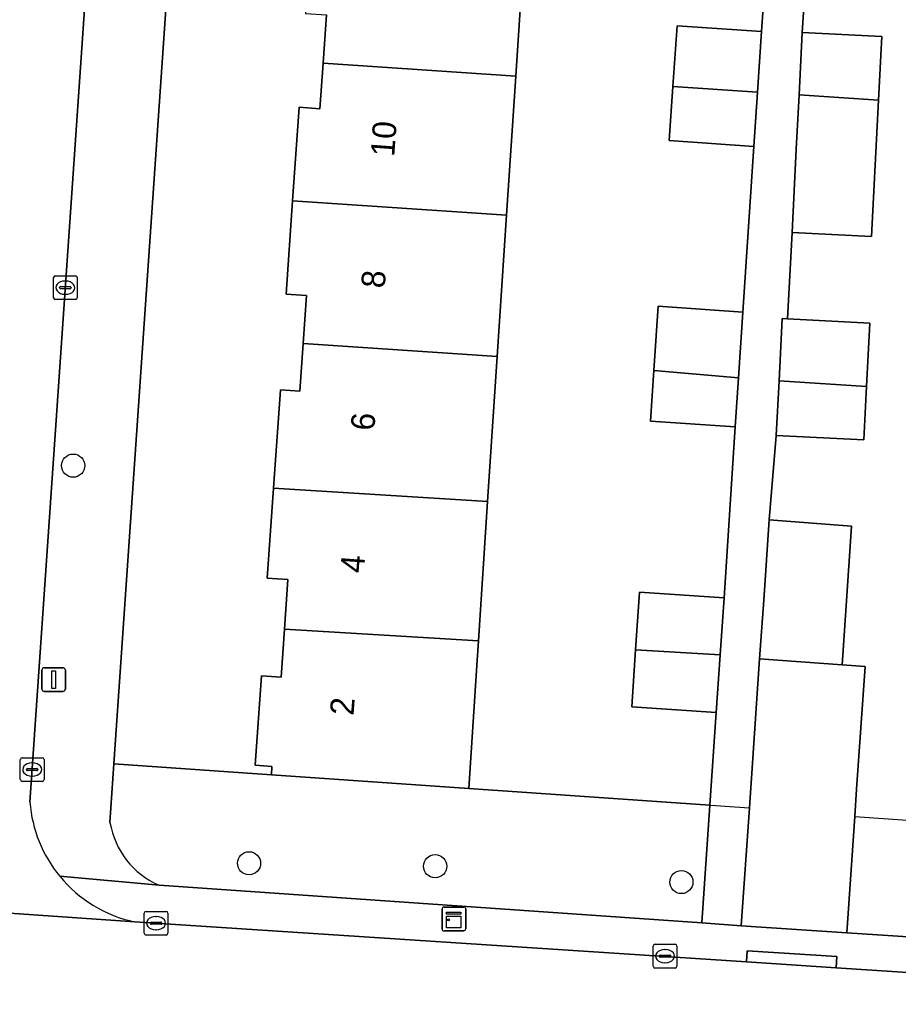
# Model space of a CAD drawing. Extents: x 161848 to 162726, y 385382 to 386521.
# Drawn here: x 162160.71 to 162197.82, y 385458.04 to 385499.36 of the extents above; entities that cross this region are included whole.
import ezdxf

# ---------------------------------------------------------------- set-up
doc = ezdxf.new("R2010")
doc.units = 0
for name, color, linetype in [('IMGEO_Boom', 7, 'Continuous'), ('IMGEO_Erf', 7, 'Continuous'), ('IMGEO_Groenvoorziening', 7, 'Continuous'), ('IMGEO_Hek', 7, 'Continuous'), ('IMGEO_Kast', 7, 'Continuous'), ('IMGEO_Kolk', 7, 'Continuous'), ('IMGEO_Lichtmast', 7, 'Continuous'), ('IMGEO_Pand', 7, 'Continuous'), ('IMGEO_Pand_nummerreeks', 7, 'Continuous'), ('IMGEO_Rijbaan_lokaal_open', 7, 'Continuous'), ('IMGEO_Voetpad_open', 7, 'Continuous')]:
    doc.layers.add(name, color=color, linetype=linetype)

msp = doc.modelspace()

# ---------------------------------------------------------------- linework, layer by layer
at = {"layer": 'IMGEO_Boom'}
for centre in [(162162.977, 385480.532), (162170.404, 385463.747), (162178.262, 385463.624), (162188.659, 385462.956)]:
    msp.add_circle(centre, 0.489, dxfattribs=at)
at = {"layer": 'IMGEO_Erf'}
for points in [[(162181.865, 385500), (162181.665, 385496.979), (162181.278, 385491.109), (162180.883, 385485.141), (162180.479, 385479.014), (162180.091, 385473.144), (162180.008, 385471.89), (162179.678, 385466.9), (162189.867, 385466.204), (162190.134, 385470.114), (162186.563, 385470.356), (162186.725, 385472.751), (162186.89, 385475.198), (162190.461, 385474.956), (162190.928, 385482.175), (162187.357, 385482.417), (162187.501, 385484.552), (162187.684, 385487.259), (162191.255, 385487.017), (162191.72, 385494.01), (162188.149, 385494.252), (162188.303, 385496.533), (162188.476, 385499.094), (162192.047, 385498.852), (162192.549, 385506.01)], [(162194.22, 385505.796), (162193.762, 385498.821), (162197.121, 385498.649), (162196.983, 385495.956), (162196.689, 385490.205), (162193.33, 385490.377), (162193.143, 385486.726), (162196.611, 385486.549), (162196.474, 385483.868), (162196.359, 385481.621), (162192.665, 385481.809), (162192.371, 385478.249), (162195.848, 385477.98), (162195.621, 385474.609), (162195.453, 385472.118), (162196.415, 385472.052), (162196.058, 385466.883), (162195.98, 385465.728), (162195.64, 385460.806), (162212.883, 385459.685)], [(162166.909, 385500), (162164.7, 385467.939), (162171.345, 385467.478), (162171.37, 385467.834), (162170.662, 385467.883), (162170.924, 385471.655), (162171.759, 385471.597), (162171.9, 385473.629), (162172.045, 385475.725), (162171.174, 385475.786), (162171.437, 385479.577), (162171.725, 385483.727), (162172.554, 385483.67), (162172.694, 385485.69), (162172.834, 385487.708), (162171.968, 385487.768), (162172.241, 385491.715), (162172.514, 385495.659), (162173.399, 385495.597), (162173.532, 385497.525), (162173.673, 385499.559)]]:
    msp.add_lwpolyline(points, dxfattribs=at)
at = {"layer": 'IMGEO_Groenvoorziening'}
for points in [[(162189.867, 385466.204), (162179.678, 385466.9), (162171.345, 385467.478), (162164.7, 385467.939), (162164.532, 385465.473)], [(162166.613, 385462.818), (162189.522, 385461.227), (162189.867, 385466.204)]]:
    msp.add_lwpolyline(points, dxfattribs=at)
msp.add_arc((162168.016, 385466.061), 3.534, 189.5777, 246.6013, dxfattribs=at)
at = {"layer": 'IMGEO_Hek'}
for points in [[(162179.678, 385466.9), (162191.529, 385466.091)], [(162195.98, 385465.728), (162201.606, 385465.324)]]:
    msp.add_lwpolyline(points, dxfattribs=at)
at = {"layer": 'IMGEO_Kast'}
for p, q in [((162178.552, 385460.972), (162178.552, 385461.813)), ((162178.552, 385461.813), (162178.552, 385460.972)), ((162178.627, 385461.897), (162179.468, 385461.897)), ((162179.468, 385461.897), (162178.627, 385461.897)), ((162179.552, 385461.822), (162179.552, 385460.981)), ((162179.552, 385460.981), (162179.552, 385461.822)), ((162179.477, 385460.897), (162178.636, 385460.897)), ((162178.636, 385460.897), (162179.477, 385460.897))]:
    msp.add_line(p, q, dxfattribs=at)
for points in [[(162178.747, 385461.687), (162179.347, 385461.687), (162179.347, 385461.602), (162178.747, 385461.602), (162178.747, 385461.687)], [(162178.747, 385461.512), (162179.347, 385461.512), (162179.347, 385461.023), (162178.747, 385461.023), (162178.747, 385461.512)]]:
    msp.add_lwpolyline(points, dxfattribs=at)
msp.add_circle((162178.831, 385461.361), 0.0377, dxfattribs=at)
for centre, start, end in [((162178.63, 385461.819), 92.4484, 184.2845), ((162178.63, 385461.819), 92.4484, 184.2845), ((162179.474, 385461.819), 2.4484, 94.2845), ((162179.474, 385461.819), 2.4484, 94.2845), ((162178.63, 385460.975), 182.4484, 274.2845), ((162178.63, 385460.975), 182.4484, 274.2845), ((162179.474, 385460.975), 272.4484, 4.2845), ((162179.474, 385460.975), 272.4484, 4.2845)]:
    msp.add_arc(centre, 0.0779, start, end, dxfattribs=at)
at = {"layer": 'IMGEO_Kolk'}
for p, q in [((162162.146, 385487.619), (162162.146, 385488.471)), ((162162.221, 385488.545), (162163.073, 385488.545)), ((162163.147, 385488.471), (162163.147, 385487.619)), ((162162.405, 385488.039), (162162.405, 385488.051)), ((162162.448, 385488.088), (162162.846, 385488.088)), ((162162.634, 385488.325), (162162.659, 385488.325)), ((162162.889, 385488.051), (162162.889, 385488.039)), ((162162.843, 385488.002), (162162.445, 385488.002)), ((162162.657, 385487.765), (162162.632, 385487.765)), ((162163.073, 385487.545), (162162.221, 385487.545)), ((162160.746, 385467.278), (162160.746, 385468.13)), ((162160.821, 385468.204), (162161.673, 385468.204)), ((162161.234, 385467.984), (162161.259, 385467.984)), ((162161.747, 385468.13), (162161.747, 385467.278)), ((162161.005, 385467.698), (162161.005, 385467.71)), ((162161.443, 385467.661), (162161.045, 385467.661)), ((162161.048, 385467.747), (162161.446, 385467.747)), ((162161.257, 385467.424), (162161.232, 385467.424)), ((162161.489, 385467.71), (162161.489, 385467.698)), ((162161.673, 385467.204), (162160.821, 385467.204)), ((162165.978, 385460.792), (162165.978, 385461.644)), ((162166.053, 385461.718), (162166.905, 385461.718)), ((162166.979, 385461.644), (162166.979, 385460.792)), ((162166.237, 385461.212), (162166.237, 385461.224)), ((162166.28, 385461.261), (162166.678, 385461.261)), ((162166.466, 385461.498), (162166.491, 385461.498)), ((162166.721, 385461.224), (162166.721, 385461.212)), ((162166.675, 385461.175), (162166.277, 385461.175)), ((162166.489, 385460.938), (162166.464, 385460.938)), ((162166.905, 385460.718), (162166.053, 385460.718)), ((162187.469, 385459.401), (162187.469, 385460.253)), ((162187.544, 385460.327), (162188.396, 385460.327)), ((162187.957, 385460.107), (162187.982, 385460.107)), ((162188.47, 385460.253), (162188.47, 385459.401)), ((162187.728, 385459.821), (162187.728, 385459.833)), ((162188.166, 385459.784), (162187.768, 385459.784)), ((162187.771, 385459.87), (162188.169, 385459.87)), ((162187.98, 385459.547), (162187.955, 385459.547)), ((162188.212, 385459.833), (162188.212, 385459.821)), ((162188.396, 385459.327), (162187.544, 385459.327))]:
    msp.add_line(p, q, dxfattribs=at)
for points in [[(162162.146, 385487.619), (162162.146, 385488.471)], [(162162.221, 385488.545), (162163.073, 385488.545)], [(162163.147, 385488.471), (162163.147, 385487.619)], [(162163.073, 385487.545), (162162.221, 385487.545)], [(162160.746, 385467.278), (162160.746, 385468.13)], [(162160.821, 385468.204), (162161.673, 385468.204)], [(162161.747, 385468.13), (162161.747, 385467.278)], [(162161.673, 385467.204), (162160.821, 385467.204)], [(162165.978, 385460.792), (162165.978, 385461.644)], [(162166.053, 385461.718), (162166.905, 385461.718)], [(162166.979, 385461.644), (162166.979, 385460.792)], [(162166.905, 385460.718), (162166.053, 385460.718)], [(162187.469, 385459.401), (162187.469, 385460.253)], [(162187.544, 385460.327), (162188.396, 385460.327)], [(162188.47, 385460.253), (162188.47, 385459.401)], [(162188.396, 385459.327), (162187.544, 385459.327)]]:
    msp.add_lwpolyline(points, dxfattribs=at)
for centre, radius, start, end in [((162162.223, 385488.469), 0.0765, 91.552, 178.448), ((162162.223, 385488.469), 0.0765, 91.552, 178.448), ((162163.071, 385488.469), 0.0765, 1.552, 88.448), ((162163.071, 385488.469), 0.0765, 1.552, 88.448), ((162162.445, 385488.048), 0.0403, 85.8775, 175.7526), ((162162.85, 385488.05), 0.0386, 1.7309, 96.639), ((162162.442, 385488.038), 0.0366, 178.938, 274.7102), ((162162.846, 385488.045), 0.043, 264.8664, 352.4533), ((162162.223, 385487.621), 0.0765, 181.552, 268.448), ((162162.223, 385487.621), 0.0765, 181.552, 268.448), ((162163.071, 385487.621), 0.0765, 271.552, 358.448), ((162163.071, 385487.621), 0.0765, 271.552, 358.448), ((162160.823, 385468.128), 0.0765, 91.552, 178.448), ((162160.823, 385468.128), 0.0765, 91.552, 178.448), ((162161.671, 385468.128), 0.0765, 1.552, 88.448), ((162161.671, 385468.128), 0.0765, 1.552, 88.448), ((162161.045, 385467.707), 0.0403, 85.8775, 175.7526), ((162161.042, 385467.697), 0.0366, 178.938, 274.7102), ((162161.446, 385467.704), 0.043, 264.8664, 352.4533), ((162161.45, 385467.709), 0.0386, 1.7309, 96.639), ((162160.823, 385467.28), 0.0765, 181.552, 268.448), ((162160.823, 385467.28), 0.0765, 181.552, 268.448), ((162161.671, 385467.28), 0.0765, 271.552, 358.448), ((162161.671, 385467.28), 0.0765, 271.552, 358.448), ((162166.055, 385461.642), 0.0765, 91.552, 178.448), ((162166.055, 385461.642), 0.0765, 91.552, 178.448), ((162166.903, 385461.642), 0.0765, 1.552, 88.448), ((162166.903, 385461.642), 0.0765, 1.552, 88.448), ((162166.277, 385461.221), 0.0403, 85.8775, 175.7526), ((162166.274, 385461.211), 0.0366, 178.938, 274.7102), ((162166.678, 385461.218), 0.043, 264.8664, 352.4533), ((162166.682, 385461.223), 0.0386, 1.7309, 96.639), ((162166.055, 385460.794), 0.0765, 181.552, 268.448), ((162166.055, 385460.794), 0.0765, 181.552, 268.448), ((162166.903, 385460.794), 0.0765, 271.552, 358.448), ((162166.903, 385460.794), 0.0765, 271.552, 358.448), ((162187.546, 385460.251), 0.0765, 91.552, 178.448), ((162187.546, 385460.251), 0.0765, 91.552, 178.448), ((162188.394, 385460.251), 0.0765, 1.552, 88.448), ((162188.394, 385460.251), 0.0765, 1.552, 88.448), ((162187.768, 385459.83), 0.0403, 85.8775, 175.7526), ((162187.765, 385459.82), 0.0366, 178.938, 274.7102), ((162188.169, 385459.827), 0.043, 264.8664, 352.4533), ((162188.173, 385459.832), 0.0386, 1.7309, 96.639), ((162187.546, 385459.403), 0.0765, 181.552, 268.448), ((162187.546, 385459.403), 0.0765, 181.552, 268.448), ((162188.394, 385459.403), 0.0765, 271.552, 358.448), ((162188.394, 385459.403), 0.0765, 271.552, 358.448)]:
    msp.add_arc(centre, radius, start, end, dxfattribs=at)
for centre, major_axis, ratio, start_param, end_param in [((162162.633, 385488.045), (-0.387, 0.002), 0.722429, 4.712389, 7.853982), ((162162.658, 385488.045), (-0.39, 0.002), 0.717154, 1.570796, 4.712389), ((162161.233, 385467.704), (-0.387, 0.002), 0.722429, 4.712389, 7.853982), ((162161.258, 385467.704), (-0.39, 0.002), 0.717154, 1.570796, 4.712389), ((162166.465, 385461.218), (-0.387, 0.002), 0.722429, 4.712389, 7.853982), ((162166.49, 385461.218), (-0.39, 0.002), 0.717154, 1.570796, 4.712389), ((162187.956, 385459.827), (-0.387, 0.002), 0.722429, 4.712389, 7.853982), ((162187.981, 385459.827), (-0.39, 0.002), 0.717154, 1.570796, 4.712389)]:
    msp.add_ellipse(centre, major_axis=major_axis, ratio=ratio, start_param=start_param, end_param=end_param, dxfattribs=at)
at = {"layer": 'IMGEO_Lichtmast'}
for p, q in [((162161.757, 385472.003), (162162.547, 385472.003)), ((162162.547, 385472.003), (162161.757, 385472.003)), ((162161.657, 385471.103), (162161.657, 385471.903)), ((162161.657, 385471.903), (162161.657, 385471.103)), ((162162.647, 385471.903), (162162.647, 385471.103)), ((162162.647, 385471.103), (162162.647, 385471.903)), ((162162.547, 385471.003), (162161.757, 385471.003)), ((162161.757, 385471.003), (162162.547, 385471.003))]:
    msp.add_line(p, q, dxfattribs=at)
msp.add_lwpolyline([(162162.077, 385471.878), (162162.227, 385471.878), (162162.227, 385471.128), (162162.077, 385471.128), (162162.077, 385471.878)], dxfattribs=at)
for centre, start, end in [((162161.757, 385471.903), 90, 180), ((162161.757, 385471.903), 90, 180), ((162162.547, 385471.903), 0, 90), ((162162.547, 385471.903), 360, 90), ((162161.757, 385471.103), 180, 270), ((162161.757, 385471.103), 180, 270), ((162162.547, 385471.103), 270, 0), ((162162.547, 385471.103), 270, 0)]:
    msp.add_arc(centre, 0.1, start, end, dxfattribs=at)
at = {"layer": 'IMGEO_Pand'}
for points in [[(162173.095, 385503.617), (162172.819, 385500), (162172.79, 385499.62), (162173.673, 385499.559), (162173.532, 385497.525), (162181.665, 385496.979), (162181.865, 385500), (162182.081, 385503.007)], [(162192.047, 385498.852), (162188.476, 385499.094), (162188.303, 385496.533), (162191.874, 385496.294)], [(162193.762, 385498.821), (162193.627, 385496.179), (162196.983, 385495.956), (162197.121, 385498.649)], [(162173.532, 385497.525), (162173.399, 385495.597), (162172.514, 385495.659), (162172.241, 385491.715), (162181.278, 385491.109), (162181.665, 385496.979)], [(162188.149, 385494.252), (162191.72, 385494.01), (162191.874, 385496.294), (162188.303, 385496.533)], [(162196.983, 385495.956), (162193.627, 385496.179), (162193.51, 385493.892), (162193.33, 385490.377), (162196.689, 385490.205)], [(162180.883, 385485.141), (162181.278, 385491.109), (162172.241, 385491.715), (162171.968, 385487.768), (162172.834, 385487.708), (162172.694, 385485.69)], [(162191.067, 385484.235), (162191.255, 385487.017), (162187.684, 385487.259), (162187.501, 385484.552)], [(162196.611, 385486.549), (162193.143, 385486.726), (162192.917, 385486.738), (162192.783, 385484.117), (162196.474, 385483.868)], [(162172.694, 385485.69), (162172.554, 385483.67), (162171.725, 385483.727), (162171.437, 385479.577), (162180.479, 385479.014), (162180.883, 385485.141)], [(162187.501, 385484.552), (162187.357, 385482.417), (162190.928, 385482.175), (162191.067, 385484.235)], [(162196.474, 385483.868), (162192.783, 385484.117), (162192.665, 385481.809), (162196.359, 385481.621)], [(162180.091, 385473.144), (162180.479, 385479.014), (162171.437, 385479.577), (162171.174, 385475.786), (162172.045, 385475.725), (162171.9, 385473.629)], [(162192.371, 385478.249), (162192.136, 385474.855), (162191.964, 385472.371), (162195.453, 385472.118), (162195.621, 385474.609), (162195.848, 385477.98)], [(162190.298, 385472.54), (162190.461, 385474.956), (162186.89, 385475.198), (162186.725, 385472.751)], [(162171.9, 385473.629), (162171.759, 385471.597), (162170.924, 385471.655), (162170.662, 385467.883), (162171.37, 385467.834), (162171.345, 385467.478), (162179.678, 385466.9), (162180.008, 385471.89), (162180.091, 385473.144)], [(162186.725, 385472.751), (162186.563, 385470.356), (162190.134, 385470.114), (162190.298, 385472.54)], [(162195.64, 385460.806), (162195.98, 385465.728), (162196.058, 385466.883), (162196.415, 385472.052), (162195.453, 385472.118), (162191.964, 385472.371), (162191.529, 385466.091), (162191.184, 385461.112)]]:
    msp.add_lwpolyline(points, close=True, dxfattribs=at)
at = {"layer": 'IMGEO_Rijbaan_lokaal_open'}
for points in [[(162161.151, 385466.324), (162163.468, 385500), (162165.753, 385533.321)], [(162149.281, 385462.404), (162165.582, 385461.272)], [(162191.404, 385459.581), (162165.582, 385461.272), (162149.281, 385462.404)], [(162215.344, 385458.043), (162214.369, 385458.059), (162207.652, 385458.517), (162195.196, 385459.333), (162191.404, 385459.581)]]:
    msp.add_lwpolyline(points, dxfattribs=at)
for centre, radius, start, end in [((162166.73, 385466.754), 5.596, 184.4065, 219.4301), ((162166.746, 385466.765), 5.615, 219.4134, 258.0346)]:
    msp.add_arc(centre, radius, start, end, dxfattribs=at)
at = {"layer": 'IMGEO_Voetpad_open'}
for points in [[(162168.482, 385573.131), (162166.136, 385538.907), (162165.753, 385533.321), (162163.468, 385500), (162161.151, 385466.324)], [(162164.532, 385465.473), (162164.7, 385467.939), (162166.909, 385500), (162171.93, 385572.873)], [(162192.549, 385506.01), (162192.047, 385498.852), (162191.874, 385496.294), (162191.72, 385494.01), (162191.255, 385487.017), (162191.067, 385484.235), (162190.928, 385482.175), (162190.461, 385474.956), (162190.298, 385472.54), (162190.134, 385470.114), (162189.867, 385466.204), (162189.522, 385461.227), (162191.184, 385461.112), (162191.529, 385466.091), (162191.964, 385472.371), (162192.136, 385474.855), (162192.371, 385478.249), (162192.665, 385481.809), (162192.783, 385484.117), (162192.917, 385486.738), (162193.143, 385486.726), (162193.33, 385490.377), (162193.51, 385493.892), (162193.627, 385496.179), (162193.762, 385498.821), (162194.22, 385505.796)], [(162212.883, 385459.685), (162195.64, 385460.806), (162191.184, 385461.112), (162189.522, 385461.227), (162166.613, 385462.818), (162162.408, 385463.2)], [(162162.408, 385463.2), (162166.613, 385462.818)], [(162165.582, 385461.272), (162191.404, 385459.581), (162191.436, 385460.058), (162195.227, 385459.807), (162195.196, 385459.333), (162207.652, 385458.517), (162214.369, 385458.059), (162215.344, 385458.043), (162215.621, 385462.079)]]:
    msp.add_lwpolyline(points, dxfattribs=at)
msp.add_lwpolyline([(162191.404, 385459.581), (162195.196, 385459.333), (162195.227, 385459.807), (162191.436, 385460.058)], close=True, dxfattribs=at)
for centre, radius, start, end in [((162166.73, 385466.754), 5.596, 184.4065, 219.4301), ((162168.016, 385466.061), 3.534, 189.5777, 246.6013), ((162166.746, 385466.765), 5.615, 219.4134, 258.0346)]:
    msp.add_arc(centre, radius, start, end, dxfattribs=at)

# ---------------------------------------------------------------- texts
at = {"layer": 'IMGEO_Pand_nummerreeks'}
for s, p in [('10', (162176.532, 385493.552)), ('8', (162176.13, 385488.001)), ('6', (162175.691, 385481.988)), ('4', (162175.253, 385475.978)), ('2', (162174.815, 385469.967))]:
    msp.add_text(s, height=1, rotation=85.8332, dxfattribs=at).set_placement(p)

doc.saveas('drawing.dxf')
